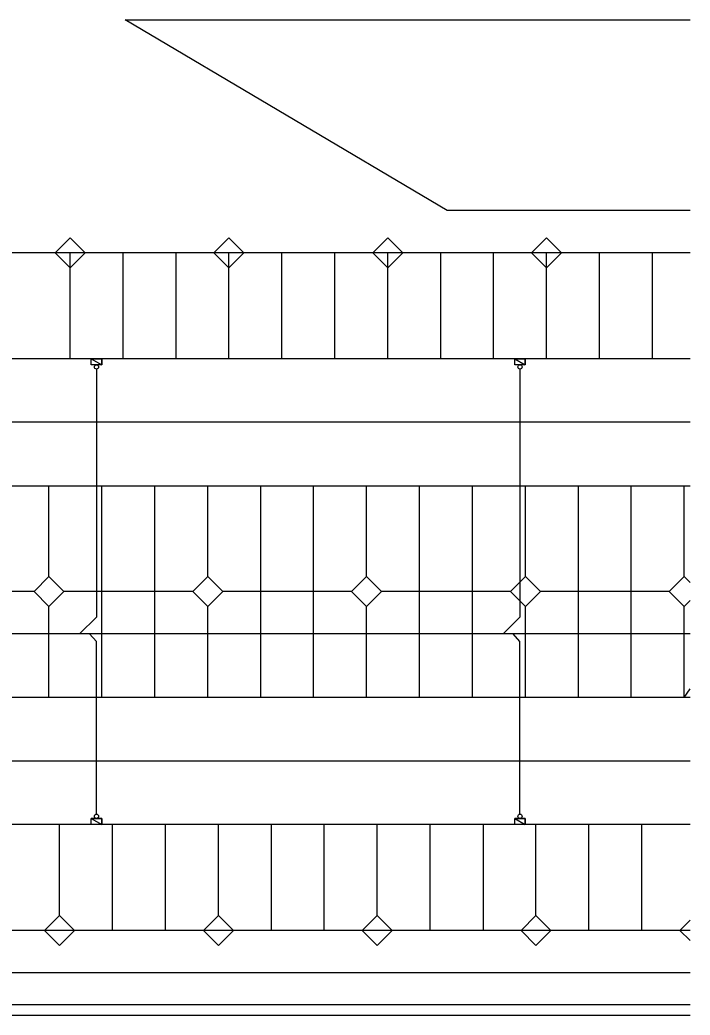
# Model space of a CAD drawing. Extents: x -264205 to -263659, y -1242401 to -1242060.
# Drawn here: x -263854.44 to -263822.79, y -1242301.98 to -1242254.98 of the extents above; entities that cross this region are included whole.
import ezdxf

# ---------------------------------------------------------------- set-up
doc = ezdxf.new("R2010")
doc.units = 0
for name, color, linetype in [('OBRUBNIKY_KOMUNIKACIE_PROJEKT', 7, 'Continuous'), ('SITUACIA_DSP_2D', 7, 'Continuous'), ('TDZ_VODOROVNE_PROJEKT', 7, 'Continuous')]:
    doc.layers.add(name, color=color, linetype=linetype)

msp = doc.modelspace()

# ---------------------------------------------------------------- linework, layer by layer
at = {"layer": 'OBRUBNIKY_KOMUNIKACIE_PROJEKT'}
for p, q in [((-263834.256, -1242263.984), (-263849.468, -1242254.985)), ((-263849.468, -1242254.985), (-263822.79, -1242254.986)), ((-263822.79, -1242263.985), (-263834.256, -1242263.984)), ((-263852.775, -1242265.986), (-263852.068, -1242265.279)), ((-263852.068, -1242265.279), (-263851.361, -1242265.986)), ((-263845.275, -1242265.986), (-263844.568, -1242265.279)), ((-263844.568, -1242265.279), (-263843.861, -1242265.986)), ((-263837.775, -1242265.986), (-263837.068, -1242265.279)), ((-263837.068, -1242265.279), (-263836.361, -1242265.986)), ((-263830.275, -1242265.986), (-263829.568, -1242265.279)), ((-263829.568, -1242265.279), (-263828.861, -1242265.986)), ((-263822.79, -1242265.987), (-263917.08, -1242265.983)), ((-263852.068, -1242266.694), (-263852.775, -1242265.986)), ((-263851.361, -1242265.986), (-263852.068, -1242266.694)), ((-263844.568, -1242266.694), (-263845.275, -1242265.986)), ((-263843.861, -1242265.986), (-263844.568, -1242266.694)), ((-263837.068, -1242266.694), (-263837.775, -1242265.986)), ((-263836.361, -1242265.986), (-263837.068, -1242266.694)), ((-263829.568, -1242266.694), (-263830.275, -1242265.986)), ((-263828.861, -1242265.986), (-263829.568, -1242266.694)), ((-263917.578, -1242270.983), (-263822.79, -1242270.982)), ((-263917.08, -1242276.982), (-263822.79, -1242276.982)), ((-263853.775, -1242281.982), (-263853.068, -1242281.275)), ((-263853.068, -1242281.275), (-263852.361, -1242281.982)), ((-263846.275, -1242281.982), (-263845.568, -1242281.275)), ((-263845.568, -1242281.275), (-263844.861, -1242281.982)), ((-263838.775, -1242281.982), (-263838.068, -1242281.275)), ((-263838.068, -1242281.275), (-263837.361, -1242281.982)), ((-263831.275, -1242281.982), (-263830.568, -1242281.275)), ((-263830.568, -1242281.275), (-263829.861, -1242281.982)), ((-263823.775, -1242281.982), (-263823.068, -1242281.275)), ((-263823.068, -1242281.275), (-263822.79, -1242281.553)), ((-263853.068, -1242282.689), (-263853.775, -1242281.982)), ((-263852.361, -1242281.982), (-263853.068, -1242282.689)), ((-263845.568, -1242282.689), (-263846.275, -1242281.982)), ((-263844.861, -1242281.982), (-263845.568, -1242282.689)), ((-263838.068, -1242282.689), (-263838.775, -1242281.982)), ((-263837.361, -1242281.982), (-263838.068, -1242282.689)), ((-263830.568, -1242282.689), (-263831.275, -1242281.982)), ((-263829.861, -1242281.982), (-263830.568, -1242282.689)), ((-263823.068, -1242282.689), (-263823.775, -1242281.982)), ((-263822.79, -1242282.411), (-263823.068, -1242282.689)), ((-263822.79, -1242286.982), (-263917.08, -1242286.982)), ((-263822.79, -1242292.982), (-263917.08, -1242292.982)), ((-263853.275, -1242297.982), (-263852.568, -1242297.275)), ((-263852.568, -1242297.275), (-263851.861, -1242297.982)), ((-263845.775, -1242297.982), (-263845.068, -1242297.275)), ((-263845.068, -1242297.275), (-263844.361, -1242297.982)), ((-263838.275, -1242297.982), (-263837.568, -1242297.275)), ((-263837.568, -1242297.275), (-263836.861, -1242297.982)), ((-263830.775, -1242297.982), (-263830.068, -1242297.275)), ((-263830.068, -1242297.275), (-263829.361, -1242297.982)), ((-263823.275, -1242297.982), (-263822.79, -1242297.497)), ((-263822.79, -1242297.982), (-263917.08, -1242297.982)), ((-263852.568, -1242298.689), (-263853.275, -1242297.982)), ((-263851.861, -1242297.982), (-263852.568, -1242298.689)), ((-263845.068, -1242298.689), (-263845.775, -1242297.982)), ((-263844.361, -1242297.982), (-263845.068, -1242298.689)), ((-263837.568, -1242298.689), (-263838.275, -1242297.982)), ((-263836.861, -1242297.982), (-263837.568, -1242298.689)), ((-263830.068, -1242298.689), (-263830.775, -1242297.982)), ((-263829.361, -1242297.982), (-263830.068, -1242298.689)), ((-263822.79, -1242298.467), (-263823.275, -1242297.982)), ((-263822.79, -1242299.982), (-263918.049, -1242299.982)), ((-263914.08, -1242301.482), (-263822.79, -1242301.482))]:
    msp.add_line(p, q, dxfattribs=at)
at = {"layer": 'SITUACIA_DSP_2D'}
for p, q in [((-263834.256, -1242263.984), (-263849.468, -1242254.985)), ((-263849.468, -1242254.985), (-263822.79, -1242254.986)), ((-263822.79, -1242263.985), (-263834.256, -1242263.984)), ((-263852.775, -1242265.986), (-263852.068, -1242265.279)), ((-263852.068, -1242265.279), (-263851.361, -1242265.986)), ((-263845.275, -1242265.986), (-263844.568, -1242265.279)), ((-263844.568, -1242265.279), (-263843.861, -1242265.986)), ((-263837.775, -1242265.986), (-263837.068, -1242265.279)), ((-263837.068, -1242265.279), (-263836.361, -1242265.986)), ((-263830.275, -1242265.986), (-263829.568, -1242265.279)), ((-263829.568, -1242265.279), (-263828.861, -1242265.986)), ((-263852.068, -1242266.693), (-263852.775, -1242265.986)), ((-263851.361, -1242265.986), (-263852.068, -1242266.693)), ((-263844.568, -1242266.693), (-263845.275, -1242265.986)), ((-263843.861, -1242265.986), (-263844.568, -1242266.693)), ((-263837.068, -1242266.693), (-263837.775, -1242265.986)), ((-263836.361, -1242265.986), (-263837.068, -1242266.693)), ((-263829.568, -1242266.693), (-263830.275, -1242265.986)), ((-263828.861, -1242265.986), (-263829.568, -1242266.693)), ((-263851.074, -1242270.983), (-263850.574, -1242270.983)), ((-263851.074, -1242271.273), (-263851.074, -1242270.983)), ((-263851.074, -1242270.983), (-263850.574, -1242271.273)), ((-263851.074, -1242270.983), (-263850.574, -1242271.273)), ((-263850.574, -1242270.983), (-263851.074, -1242270.983)), ((-263850.574, -1242270.983), (-263850.574, -1242271.273)), ((-263850.574, -1242271.273), (-263850.574, -1242270.983)), ((-263831.074, -1242270.983), (-263830.574, -1242270.983)), ((-263831.074, -1242271.273), (-263831.074, -1242270.983)), ((-263831.074, -1242270.983), (-263830.574, -1242271.273)), ((-263831.074, -1242270.983), (-263830.574, -1242271.273)), ((-263830.574, -1242270.983), (-263831.074, -1242270.983)), ((-263830.574, -1242270.983), (-263830.574, -1242271.273)), ((-263830.574, -1242271.273), (-263830.574, -1242270.983)), ((-263850.574, -1242271.273), (-263851.074, -1242271.273)), ((-263850.824, -1242271.473), (-263850.824, -1242283.187)), ((-263830.574, -1242271.273), (-263831.074, -1242271.273)), ((-263830.824, -1242271.473), (-263830.824, -1242283.187)), ((-263853.775, -1242281.982), (-263853.068, -1242281.275)), ((-263853.068, -1242281.275), (-263852.361, -1242281.982)), ((-263846.275, -1242281.982), (-263845.568, -1242281.275)), ((-263845.568, -1242281.275), (-263844.861, -1242281.982)), ((-263838.775, -1242281.982), (-263838.068, -1242281.275)), ((-263838.068, -1242281.275), (-263837.361, -1242281.982)), ((-263831.275, -1242281.982), (-263830.568, -1242281.275)), ((-263830.568, -1242281.275), (-263829.861, -1242281.982)), ((-263823.775, -1242281.982), (-263823.068, -1242281.275)), ((-263823.068, -1242281.275), (-263822.79, -1242281.553)), ((-263853.068, -1242282.689), (-263853.775, -1242281.982)), ((-263852.361, -1242281.982), (-263853.068, -1242282.689)), ((-263845.568, -1242282.689), (-263846.275, -1242281.982)), ((-263844.861, -1242281.982), (-263845.568, -1242282.689)), ((-263838.068, -1242282.689), (-263838.775, -1242281.982)), ((-263837.361, -1242281.982), (-263838.068, -1242282.689)), ((-263830.568, -1242282.689), (-263831.275, -1242281.982)), ((-263829.861, -1242281.982), (-263830.568, -1242282.689)), ((-263823.068, -1242282.689), (-263823.775, -1242281.982)), ((-263822.79, -1242282.411), (-263823.068, -1242282.689)), ((-263850.824, -1242283.187), (-263851.619, -1242283.982)), ((-263830.824, -1242283.187), (-263831.619, -1242283.982)), ((-263822.79, -1242283.982), (-263870.324, -1242283.982)), ((-263822.79, -1242283.982), (-263870.324, -1242283.982)), ((-263850.824, -1242284.343), (-263851.149, -1242283.982)), ((-263830.824, -1242284.343), (-263831.149, -1242283.982)), ((-263850.824, -1242292.492), (-263850.824, -1242284.343)), ((-263830.824, -1242292.492), (-263830.824, -1242284.343)), ((-263851.074, -1242292.693), (-263850.574, -1242292.693)), ((-263851.074, -1242292.983), (-263851.074, -1242292.693)), ((-263851.074, -1242292.693), (-263850.574, -1242292.983)), ((-263851.074, -1242292.693), (-263850.574, -1242292.983)), ((-263850.574, -1242292.693), (-263851.074, -1242292.693)), ((-263850.574, -1242292.693), (-263850.574, -1242292.983)), ((-263850.574, -1242292.983), (-263850.574, -1242292.693)), ((-263831.074, -1242292.693), (-263830.574, -1242292.693)), ((-263831.074, -1242292.983), (-263831.074, -1242292.693)), ((-263831.074, -1242292.693), (-263830.574, -1242292.983)), ((-263831.074, -1242292.693), (-263830.574, -1242292.983)), ((-263830.574, -1242292.693), (-263831.074, -1242292.693)), ((-263830.824, -1242292.693), (-263830.824, -1242292.692)), ((-263830.574, -1242292.693), (-263830.574, -1242292.983)), ((-263830.574, -1242292.983), (-263830.574, -1242292.693)), ((-263850.574, -1242292.983), (-263851.074, -1242292.983)), ((-263830.574, -1242292.983), (-263831.074, -1242292.983)), ((-263853.275, -1242297.982), (-263852.568, -1242297.275)), ((-263852.568, -1242297.275), (-263851.861, -1242297.982)), ((-263845.775, -1242297.982), (-263845.068, -1242297.275)), ((-263845.068, -1242297.275), (-263844.361, -1242297.982)), ((-263838.275, -1242297.982), (-263837.568, -1242297.275)), ((-263837.568, -1242297.275), (-263836.861, -1242297.982)), ((-263830.775, -1242297.982), (-263830.068, -1242297.275)), ((-263830.068, -1242297.275), (-263829.361, -1242297.982)), ((-263823.275, -1242297.982), (-263822.79, -1242297.497)), ((-263822.79, -1242297.982), (-263917.08, -1242297.982)), ((-263852.568, -1242298.689), (-263853.275, -1242297.982)), ((-263851.861, -1242297.982), (-263852.568, -1242298.689)), ((-263845.068, -1242298.689), (-263845.775, -1242297.982)), ((-263844.361, -1242297.982), (-263845.068, -1242298.689)), ((-263837.568, -1242298.689), (-263838.275, -1242297.982)), ((-263836.861, -1242297.982), (-263837.568, -1242298.689)), ((-263830.068, -1242298.689), (-263830.775, -1242297.982)), ((-263829.361, -1242297.982), (-263830.068, -1242298.689)), ((-263822.79, -1242298.467), (-263823.275, -1242297.982)), ((-263822.79, -1242299.982), (-263918.049, -1242299.982)), ((-263914.08, -1242301.482), (-263822.79, -1242301.482))]:
    msp.add_line(p, q, dxfattribs=at)
for centre in [(-263850.824, -1242271.373), (-263830.824, -1242271.373), (-263850.824, -1242292.592), (-263830.824, -1242292.592)]:
    msp.add_circle(centre, 0.1, dxfattribs=at)
at = {"layer": 'TDZ_VODOROVNE_PROJEKT'}
for p, q in [((-263852.068, -1242270.982), (-263852.068, -1242265.982)), ((-263849.568, -1242270.982), (-263849.568, -1242265.982)), ((-263847.068, -1242270.982), (-263847.068, -1242265.982)), ((-263844.568, -1242270.982), (-263844.568, -1242265.982)), ((-263842.068, -1242270.982), (-263842.068, -1242265.982)), ((-263839.568, -1242270.982), (-263839.568, -1242265.982)), ((-263837.068, -1242270.982), (-263837.068, -1242265.982)), ((-263834.568, -1242270.982), (-263834.568, -1242265.982)), ((-263832.068, -1242270.982), (-263832.068, -1242265.982)), ((-263829.568, -1242270.982), (-263829.568, -1242265.982)), ((-263827.068, -1242270.982), (-263827.068, -1242265.982)), ((-263824.568, -1242270.982), (-263824.568, -1242265.982)), ((-263822.79, -1242273.982), (-263917.477, -1242273.982)), ((-263853.068, -1242281.275), (-263853.068, -1242276.982)), ((-263850.568, -1242281.982), (-263850.568, -1242276.982)), ((-263848.068, -1242281.982), (-263848.068, -1242276.982)), ((-263845.568, -1242281.275), (-263845.568, -1242276.982)), ((-263843.068, -1242281.982), (-263843.068, -1242276.982)), ((-263840.568, -1242281.982), (-263840.568, -1242276.982)), ((-263838.068, -1242281.275), (-263838.068, -1242276.982)), ((-263835.568, -1242281.982), (-263835.568, -1242276.982)), ((-263833.068, -1242281.982), (-263833.068, -1242276.982)), ((-263830.568, -1242281.275), (-263830.568, -1242276.982)), ((-263828.068, -1242282.482), (-263828.068, -1242276.982)), ((-263825.568, -1242282.482), (-263825.568, -1242276.982)), ((-263823.068, -1242281.275), (-263823.068, -1242276.982)), ((-263853.775, -1242281.982), (-263859.861, -1242281.982)), ((-263846.275, -1242281.982), (-263852.361, -1242281.982)), ((-263850.568, -1242286.982), (-263850.568, -1242281.982)), ((-263848.068, -1242286.982), (-263848.068, -1242281.982)), ((-263838.775, -1242281.982), (-263844.861, -1242281.982)), ((-263843.068, -1242286.976), (-263843.068, -1242281.982)), ((-263840.568, -1242286.929), (-263840.568, -1242281.982)), ((-263831.275, -1242281.982), (-263837.361, -1242281.982)), ((-263835.568, -1242286.982), (-263835.568, -1242281.982)), ((-263833.068, -1242286.976), (-263833.068, -1242281.982)), ((-263823.775, -1242281.982), (-263829.861, -1242281.982)), ((-263828.068, -1242286.982), (-263828.068, -1242281.982)), ((-263825.568, -1242286.976), (-263825.568, -1242281.982)), ((-263853.068, -1242286.982), (-263853.068, -1242282.689)), ((-263845.568, -1242286.982), (-263845.568, -1242282.689)), ((-263838.068, -1242286.982), (-263838.068, -1242282.689)), ((-263830.568, -1242286.982), (-263830.568, -1242282.689)), ((-263823.068, -1242286.982), (-263823.068, -1242282.689)), ((-263823.068, -1242286.982), (-263822.79, -1242286.58)), ((-263822.79, -1242289.994), (-263917.477, -1242289.994)), ((-263852.568, -1242297.275), (-263852.568, -1242292.982)), ((-263850.068, -1242297.982), (-263850.068, -1242292.982)), ((-263847.568, -1242297.982), (-263847.568, -1242292.982)), ((-263845.068, -1242297.275), (-263845.068, -1242292.982)), ((-263842.568, -1242292.982), (-263842.568, -1242297.982)), ((-263840.068, -1242297.982), (-263840.068, -1242292.982)), ((-263837.568, -1242297.275), (-263837.568, -1242292.982)), ((-263835.068, -1242297.982), (-263835.068, -1242292.982)), ((-263832.568, -1242292.982), (-263832.568, -1242297.982)), ((-263830.068, -1242297.275), (-263830.068, -1242292.982)), ((-263827.568, -1242297.982), (-263827.568, -1242292.982)), ((-263825.068, -1242297.982), (-263825.068, -1242292.982)), ((-263913.857, -1242301.982), (-263822.79, -1242301.982))]:
    msp.add_line(p, q, dxfattribs=at)

doc.saveas('drawing.dxf')
